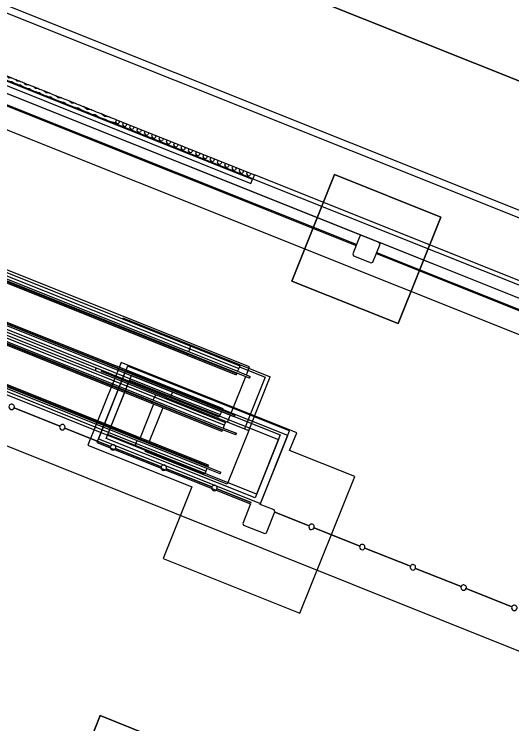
# Model space of a CAD drawing. Extents: x 468143 to 491361, y 1438528 to 1468730.
# Drawn here: x 488966.4 to 489012, y 1467133.7 to 1467198.8 of the extents above; entities that cross this region are included whole.
import ezdxf

# ---------------------------------------------------------------- set-up
doc = ezdxf.new("R2010")
doc.units = 0
doc.layers.add('Default', color=7, linetype='Continuous')
doc.layers.add('Xreference_dp', color=7, linetype='Continuous')

# ---------------------------------------------------------------- blocks, each defined once
blk = doc.blocks.new('FP_51-1_GROUND LEVEL PLAN')
at = {"layer": 'Default'}
for p, q in [((10768.99, 63.27), (10768.99, 60.77)), ((10773.32, 63.27), (10773.32, 60.77)), ((10777.64, 63.27), (10777.64, 60.77)), ((10781.97, 63.27), (10781.97, 60.77)), ((10786.3, 63.27), (10786.3, 60.77)), ((10790.63, 63.27), (10790.63, 60.77)), ((10794.96, 63.27), (10794.96, 60.77)), ((10799.28, 63.27), (10799.28, 60.77)), ((10803.61, 63.27), (10803.61, 60.77)), ((10807.94, 63.27), (10807.94, 60.77)), ((10812.26, 63.27), (10812.26, 60.77)), ((10816.59, 63.27), (10816.59, 60.77)), ((10820.91, 63.27), (10820.91, 60.77)), ((10825.24, 63.27), (10825.24, 60.77)), ((10829.56, 63.27), (10829.56, 60.77)), ((10833.88, 63.27), (10833.88, 60.77)), ((10838.21, 63.27), (10838.21, 60.77)), ((10842.53, 63.27), (10842.53, 60.77)), ((10846.85, 63.27), (10846.85, 60.77)), ((10851.17, 63.27), (10851.17, 60.77)), ((10855.49, 63.27), (10855.49, 60.77)), ((10859.8, 63.27), (10859.8, 60.77)), ((10864.12, 63.27), (10864.12, 60.77)), ((10868.44, 63.27), (10868.44, 60.77)), ((10872.75, 63.27), (10872.75, 60.77)), ((10877.06, 63.27), (10877.06, 60.77)), ((10881.37, 63.27), (10881.37, 60.77)), ((10885.69, 63.27), (10885.69, 60.77)), ((10889.99, 63.27), (10889.99, 60.77)), ((10894.3, 63.27), (10894.3, 60.77)), ((10898.61, 63.27), (10898.61, 60.77)), ((10902.91, 63.27), (10902.91, 60.77)), ((10907.22, 63.27), (10907.22, 60.77)), ((10911.52, 63.27), (10911.52, 60.77)), ((10915.82, 63.27), (10915.82, 60.77)), ((10920.12, 63.27), (10920.12, 60.77)), ((10924.41, 63.27), (10924.41, 60.77)), ((10765.29, 60.41), (10766.82, 59.52)), ((10766.82, 59.52), (10768.99, 60.77)), ((10773.32, 60.77), (10775.48, 59.52)), ((10775.48, 59.52), (10777.64, 60.77)), ((10781.97, 60.77), (10784.14, 59.52)), ((10784.14, 59.52), (10786.3, 60.77)), ((10790.63, 60.77), (10792.79, 59.52)), ((10792.79, 59.52), (10794.96, 60.77)), ((10799.28, 60.77), (10801.45, 59.52)), ((10801.45, 59.52), (10803.61, 60.77)), ((10807.94, 60.77), (10810.1, 59.52)), ((10810.1, 59.52), (10812.26, 60.77)), ((10816.59, 60.77), (10818.75, 59.52)), ((10818.75, 59.52), (10820.91, 60.77)), ((10825.24, 60.77), (10827.4, 59.52)), ((10827.4, 59.52), (10829.56, 60.77)), ((10833.88, 60.77), (10836.05, 59.52)), ((10836.05, 59.52), (10838.21, 60.77)), ((10842.53, 60.77), (10844.69, 59.52)), ((10844.69, 59.52), (10846.85, 60.77)), ((10851.17, 60.77), (10853.33, 59.52)), ((10853.33, 59.52), (10855.49, 60.77)), ((10859.8, 60.77), (10861.96, 59.52)), ((10861.96, 59.52), (10864.12, 60.77)), ((10868.44, 60.77), (10870.59, 59.52)), ((10870.59, 59.52), (10872.75, 60.77)), ((10877.06, 60.77), (10879.22, 59.52)), ((10879.22, 59.52), (10881.37, 60.77)), ((10885.69, 60.77), (10887.84, 59.52)), ((10887.84, 59.52), (10889.99, 60.77)), ((10894.3, 60.77), (10896.46, 59.52)), ((10896.46, 59.52), (10898.61, 60.77)), ((10902.91, 60.77), (10905.06, 59.52)), ((10905.06, 59.52), (10907.22, 60.77)), ((10911.52, 60.77), (10913.67, 59.52)), ((10913.67, 59.52), (10915.82, 60.77)), ((10920.12, 60.77), (10922.26, 59.52)), ((10922.26, 59.52), (10924.41, 60.77))]:
    blk.add_line(p, q, dxfattribs=at)
blk = doc.blocks.new('FP_52-1_GROUND LEVEL PLAN')
at = {"layer": 'Default'}
for p, q in [((10531.24, 62.02), (10527.75, 63.27)), ((10534.63, 63.27), (10531.24, 62.02)), ((10544.25, 62.02), (10541.13, 63.27)), ((10547.28, 63.27), (10544.25, 62.02)), ((10555.95, 62.02), (10553.13, 63.27)), ((10558.7, 63.27), (10555.95, 62.02)), ((10566.62, 62.02), (10564.03, 63.27)), ((10569.15, 63.27), (10566.62, 62.02)), ((10576.53, 62.02), (10574.11, 63.27)), ((10578.91, 63.27), (10576.53, 62.02)), ((10585.88, 62.02), (10583.59, 63.27)), ((10588.16, 63.27), (10585.88, 62.02)), ((10594.84, 62.02), (10592.63, 63.27)), ((10597.03, 63.27), (10594.84, 62.02)), ((10603.54, 62.02), (10601.38, 63.27)), ((10605.69, 63.27), (10603.54, 62.02)), ((10612.13, 62.02), (10609.99, 63.27)), ((10614.28, 63.27), (10612.13, 62.02)), ((10620.77, 62.02), (10618.6, 63.27)), ((10622.95, 63.27), (10620.77, 62.02)), ((10629.59, 62.02), (10627.36, 63.27)), ((10631.84, 63.27), (10629.59, 62.02)), ((10638.75, 62.02), (10636.42, 63.27)), ((10641.11, 63.27), (10638.75, 62.02)), ((10648.4, 62.02), (10645.93, 63.27)), ((10650.91, 63.27), (10648.4, 62.02)), ((10658.73, 62.02), (10656.07, 63.27)), ((10661.45, 63.27), (10658.73, 62.02)), ((10670.04, 62.02), (10667.1, 63.27)), ((10673.05, 63.27), (10670.04, 62.02)), ((10682.64, 62.02), (10679.35, 63.27)), ((10686.03, 63.27), (10682.64, 62.02)), ((10696.85, 62.02), (10693.13, 63.27)), ((10700.69, 63.27), (10696.85, 62.02)), ((10712.98, 62.02), (10708.75, 63.27)), ((10717.35, 63.27), (10712.98, 62.02)), ((10731.35, 62.02), (10726.53, 63.27)), ((10736.33, 63.27), (10731.35, 62.02)), ((10752.26, 62.02), (10746.78, 63.27)), ((10757.92, 63.27), (10752.26, 62.02)), ((10537.92, 59.52), (10535.96, 58.77)), ((10539.86, 58.77), (10537.92, 59.52)), ((10550.24, 59.52), (10548.48, 58.77)), ((10551.98, 58.77), (10550.24, 59.52)), ((10561.39, 59.52), (10559.78, 58.77)), ((10562.98, 58.77), (10561.39, 59.52)), ((10571.65, 59.52), (10570.16, 58.77)), ((10573.13, 58.77), (10571.65, 59.52)), ((10581.27, 59.52), (10579.86, 58.77)), ((10582.66, 58.77), (10581.27, 59.52)), ((10590.4, 59.52), (10589.06, 58.77)), ((10591.74, 58.77), (10590.4, 59.52)), ((10599.21, 59.52), (10597.91, 58.77)), ((10600.51, 58.77), (10599.21, 59.52)), ((10607.84, 59.52), (10606.55, 58.77)), ((10609.13, 58.77), (10607.84, 59.52)), ((10616.44, 59.52), (10615.14, 58.77)), ((10617.73, 58.77), (10616.44, 59.52)), ((10625.15, 59.52), (10623.83, 58.77)), ((10626.47, 58.77), (10625.15, 59.52)), ((10634.12, 59.52), (10632.75, 58.77)), ((10635.5, 58.77), (10634.12, 59.52)), ((10643.51, 59.52), (10642.07, 58.77)), ((10644.96, 58.77), (10643.51, 59.52)), ((10653.46, 59.52), (10651.92, 58.77)), ((10655.02, 58.77), (10653.46, 59.52)), ((10664.24, 59.52), (10662.56, 58.77)), ((10665.95, 58.77), (10664.24, 59.52)), ((10676.16, 59.52), (10674.28, 58.77)), ((10678.06, 58.77), (10676.16, 59.52)), ((10689.53, 59.52), (10687.42, 58.77)), ((10691.68, 58.77), (10689.53, 59.52)), ((10704.66, 59.52), (10702.26, 58.77)), ((10707.1, 58.77), (10704.66, 59.52)), ((10721.87, 59.52), (10719.14, 58.77)), ((10724.65, 58.77), (10721.87, 59.52)), ((10741.47, 59.52), (10738.36, 58.77)), ((10744.63, 58.77), (10741.47, 59.52)), ((10763.77, 59.52), (10760.24, 58.77)), ((10765.26, 59.21), (10763.77, 59.52))]:
    blk.add_line(p, q, dxfattribs=at)
blk = doc.blocks.new('Footing-Rectangular - F14-740151-FOUNDATION PLAN_1')
at = {"layer": 'Default'}
for p, q in [((81, 81), (-81, 81)), ((-81, 81), (-81, -81)), ((-81, -81), (-81, 81)), ((-81, 81), (81, 81)), ((81, -81), (81, 81)), ((81, 81), (81, -81)), ((-81, -81), (81, -81)), ((81, -81), (-81, -81))]:
    blk.add_line(p, q, dxfattribs=at)
blk = doc.blocks.new('Footing-Rectangular - F3-182452-FOUNDATION PLAN_1')
at = {"layer": 'Default'}
for p, q in [((63, 63), (-63, 63)), ((-63, 63), (-63, -63)), ((-63, -63), (-63, 63)), ((-63, 63), (63, 63)), ((63, -63), (63, 63)), ((63, 63), (63, -63)), ((-63, -63), (63, -63)), ((63, -63), (-63, -63))]:
    blk.add_line(p, q, dxfattribs=at)

msp = doc.modelspace()

# ---------------------------------------------------------------- linework, layer by layer
at = {"layer": 'Xreference_dp'}
for p, q in [((489117.984, 1467150.525), (488416.392, 1467431.205)), ((488416.392, 1467431.205), (489117.984, 1467150.525)), ((489088.663, 1467150.407), (488412.306, 1467420.992)), ((489063.519, 1467159.748), (488411.325, 1467420.666)), ((488998.266, 1467178.499), (488949.213, 1467198.124)), ((488997.794, 1467177.656), (488948.973, 1467197.187)), ((488871.705, 1467196.824), (489040.048, 1467129.477)), ((488948.942, 1467197.11), (488997.763, 1467177.578)), ((488988.276, 1467183.615), (488957.364, 1467195.981)), ((488957.225, 1467195.633), (488988.136, 1467183.266)), ((488975.81, 1467189.099), (488975.67, 1467188.751)), ((488988.308, 1467183.695), (488975.67, 1467188.751)), ((488975.81, 1467189.099), (488988.447, 1467184.043)), ((488988.014, 1467166.445), (488943.912, 1467184.088)), ((488988.136, 1467183.266), (488988.276, 1467183.615)), ((488988.447, 1467184.043), (488988.308, 1467183.695)), ((488988.308, 1467183.695), (489052.728, 1467157.923)), ((489052.867, 1467158.271), (488988.447, 1467184.043)), ((488953.581, 1467179.671), (488982.528, 1467168.091)), ((488953.614, 1467179.944), (488982.56, 1467168.364)), ((488953.355, 1467179.105), (488982.301, 1467167.525)), ((488953.426, 1467179.2), (488982.373, 1467167.62)), ((488954.281, 1467179.094), (488981.472, 1467168.216)), ((488981.41, 1467168.061), (488954.219, 1467178.939)), ((488998.099, 1467178.426), (488997.449, 1467176.802)), ((488998.262, 1467178.496), (488998.099, 1467178.426)), ((488999.887, 1467177.846), (488998.262, 1467178.496)), ((488999.306, 1467176.059), (488999.956, 1467177.684)), ((488999.956, 1467177.684), (488999.887, 1467177.846)), ((489038.267, 1467162.496), (488999.891, 1467177.849)), ((488997.449, 1467176.802), (488997.519, 1467176.639)), ((488997.519, 1467176.639), (488999.144, 1467175.989)), ((488999.62, 1467176.836), (489037.764, 1467161.576)), ((489037.795, 1467161.653), (488999.651, 1467176.913)), ((488952.103, 1467175.893), (488981.049, 1467164.312)), ((488952.117, 1467176.011), (488981.063, 1467164.43)), ((488999.144, 1467175.989), (488999.306, 1467176.059)), ((488979.292, 1467163.663), (488950.346, 1467175.244)), ((488950.511, 1467175.464), (488979.457, 1467163.883)), ((488980.672, 1467163.644), (488951.726, 1467175.225)), ((488951.891, 1467175.445), (488980.837, 1467163.864)), ((488979.987, 1467164.502), (488952.795, 1467175.38)), ((488952.857, 1467175.535), (488980.049, 1467164.657)), ((488979.066, 1467163.098), (488950.12, 1467174.678)), ((488979.08, 1467163.215), (488950.134, 1467174.796)), ((488978.326, 1467163.573), (488951.134, 1467174.451)), ((488951.196, 1467174.606), (488978.388, 1467163.728)), ((488977.757, 1467159.908), (488948.81, 1467171.488)), ((488977.828, 1467160.003), (488948.881, 1467171.583)), ((488977.569, 1467159.164), (488948.623, 1467170.744)), ((488977.602, 1467159.437), (488948.655, 1467171.017)), ((488976.902, 1467160.014), (488949.711, 1467170.892)), ((488949.772, 1467171.047), (488976.964, 1467160.169)), ((488976.368, 1467170.841), (488976.41, 1467170.948)), ((488976.41, 1467170.948), (488989.907, 1467165.548)), ((488982.803, 1467167.504), (488981.41, 1467168.061)), ((488981.472, 1467168.216), (488982.865, 1467167.659)), ((488982.528, 1467168.091), (488982.425, 1467167.834)), ((488982.56, 1467168.364), (488982.528, 1467168.091)), ((488982.528, 1467168.091), (488987.012, 1467166.297)), ((488982.56, 1467168.364), (488987.111, 1467166.543)), ((488982.373, 1467167.62), (488982.301, 1467167.525)), ((488982.301, 1467167.525), (488986.786, 1467165.731)), ((488982.392, 1467167.668), (488982.373, 1467167.62)), ((488982.373, 1467167.62), (488986.828, 1467165.837)), ((488986.847, 1467165.886), (488982.803, 1467167.504)), ((488982.865, 1467167.659), (488986.909, 1467166.041)), ((488976.233, 1467166.845), (488973.2, 1467159.262)), ((488992.326, 1467160.407), (488976.233, 1467166.845)), ((488973.88, 1467166.115), (488973.965, 1467166.328)), ((488976.651, 1467166.094), (488974.02, 1467159.518)), ((488976.821, 1467166.52), (488974.159, 1467159.866)), ((488974.437, 1467166.015), (488974.479, 1467166.122)), ((488980.416, 1467163.623), (488974.437, 1467166.015)), ((488991.506, 1467160.151), (488976.651, 1467166.094)), ((488991.676, 1467160.577), (488976.821, 1467166.52)), ((488987.012, 1467166.297), (488986.909, 1467166.041)), ((488986.909, 1467166.041), (488988.07, 1467165.576)), ((488987.111, 1467166.543), (488987.012, 1467166.297)), ((488987.077, 1467166.461), (488989.437, 1467165.516)), ((488987.722, 1467165.716), (488988.014, 1467166.445)), ((488975.026, 1467160.237), (488977.192, 1467165.653)), ((488977.192, 1467165.653), (488990.81, 1467160.205)), ((488986.298, 1467162.156), (488987.66, 1467165.561)), ((488986.828, 1467165.837), (488986.786, 1467165.731)), ((488986.847, 1467165.886), (488986.828, 1467165.837)), ((488988.008, 1467165.422), (488986.847, 1467165.886)), ((488989.437, 1467165.516), (488987.54, 1467160.773)), ((488987.933, 1467160.616), (488989.907, 1467165.548)), ((488988.008, 1467165.422), (488988.07, 1467165.576)), ((488974.886, 1467159.889), (488977.022, 1467165.228)), ((488977.022, 1467165.228), (488990.64, 1467159.78)), ((488980.049, 1467164.657), (488981.441, 1467164.099)), ((488981.379, 1467163.945), (488979.987, 1467164.502)), ((488980.939, 1467164.121), (488980.837, 1467163.864)), ((488981.049, 1467164.312), (488981.03, 1467164.264)), ((488981.063, 1467164.43), (488981.049, 1467164.312)), ((488981.049, 1467164.312), (488985.505, 1467162.53)), ((488981.063, 1467164.43), (488985.547, 1467162.636)), ((488981.441, 1467164.099), (488985.486, 1467162.481)), ((488981.111, 1467162.459), (488978.326, 1467163.573)), ((488978.388, 1467163.728), (488981.173, 1467162.613)), ((488979.19, 1467163.407), (488979.292, 1467163.663)), ((488979.292, 1467163.663), (488979.457, 1467163.883)), ((488985.693, 1467161.102), (488979.292, 1467163.663)), ((488979.457, 1467163.883), (488985.792, 1467161.349)), ((488980.416, 1467163.623), (488980.373, 1467163.517)), ((488980.416, 1467163.623), (488987.924, 1467160.62)), ((488980.837, 1467163.864), (488980.672, 1467163.644)), ((488985.222, 1467161.824), (488980.672, 1467163.644)), ((488980.837, 1467163.864), (488985.321, 1467162.07)), ((488985.424, 1467162.327), (488981.379, 1467163.945)), ((488979.215, 1467163.038), (488977.977, 1467159.943)), ((488980.048, 1467162.705), (488978.81, 1467159.61)), ((488979.066, 1467163.098), (488979.08, 1467163.215)), ((488985.467, 1467160.537), (488979.066, 1467163.098)), ((488979.08, 1467163.215), (488979.099, 1467163.264)), ((488985.51, 1467160.643), (488979.08, 1467163.215)), ((488966.45, 1467162.686), (488970.628, 1467161.014)), ((488970.628, 1467161.014), (488966.45, 1467162.686)), ((488985.529, 1467160.691), (488981.111, 1467162.459)), ((488981.173, 1467162.613), (488985.591, 1467160.846)), ((488985.321, 1467162.07), (488985.222, 1467161.824)), ((488985.424, 1467162.327), (488985.321, 1467162.07)), ((488986.584, 1467161.862), (488985.424, 1467162.327)), ((488985.505, 1467162.53), (488985.486, 1467162.481)), ((488985.486, 1467162.481), (488986.646, 1467162.017)), ((488985.547, 1467162.636), (488985.505, 1467162.53)), ((488985.992, 1467161.392), (488986.236, 1467162.002)), ((488986.584, 1467161.862), (488986.646, 1467162.017)), ((488971.092, 1467160.829), (488975.27, 1467159.157)), ((488975.27, 1467159.157), (488971.092, 1467160.829)), ((488985.693, 1467161.102), (488985.591, 1467160.846)), ((488985.591, 1467160.846), (488986.805, 1467160.361)), ((488985.792, 1467161.349), (488985.693, 1467161.102)), ((488988.643, 1467154.789), (488975.026, 1467160.237)), ((488976.964, 1467160.169), (488979.749, 1467159.054)), ((488985.51, 1467160.643), (488985.467, 1467160.537)), ((488985.529, 1467160.691), (488985.51, 1467160.643)), ((488986.743, 1467160.206), (488985.529, 1467160.691)), ((488987.924, 1467160.62), (488985.95, 1467155.687)), ((488986.743, 1467160.206), (488986.805, 1467160.361)), ((488990.81, 1467160.205), (488988.643, 1467154.789)), ((488988.983, 1467153.846), (488991.506, 1467160.151)), ((488989.014, 1467153.923), (488991.676, 1467160.577)), ((488991.676, 1467158.782), (488992.326, 1467160.407)), ((488974.02, 1467159.518), (488988.101, 1467153.884)), ((488974.159, 1467159.866), (488989.014, 1467153.923)), ((488988.504, 1467154.441), (488974.886, 1467159.889)), ((488979.688, 1467158.9), (488976.902, 1467160.014)), ((488977.602, 1467159.437), (488977.704, 1467159.693)), ((488977.738, 1467159.859), (488977.757, 1467159.908)), ((488977.757, 1467159.908), (488977.828, 1467160.003)), ((488984.186, 1467157.335), (488977.757, 1467159.908)), ((488984.229, 1467157.442), (488977.828, 1467160.003)), ((488990.64, 1467159.78), (488988.504, 1467154.441)), ((488973.2, 1467159.262), (488982.716, 1467155.455)), ((488975.734, 1467158.971), (488979.912, 1467157.3)), ((488979.912, 1467157.3), (488975.734, 1467158.971)), ((488977.569, 1467159.164), (488977.602, 1467159.437)), ((488983.904, 1467156.629), (488977.569, 1467159.164)), ((488984.003, 1467156.876), (488977.602, 1467159.437)), ((488978.485, 1467158.797), (488978.443, 1467158.691)), ((488984.105, 1467157.132), (488979.688, 1467158.9)), ((488979.749, 1467159.054), (488984.167, 1467157.287)), ((488985.95, 1467155.687), (488978.443, 1467158.691)), ((488997.634, 1467156.398), (488991.676, 1467158.782)), ((488980.377, 1467157.114), (488984.555, 1467155.443)), ((488984.555, 1467155.443), (488980.377, 1467157.114)), ((488984.003, 1467156.876), (488983.904, 1467156.629)), ((488984.105, 1467157.132), (488984.003, 1467156.876)), ((488985.319, 1467156.647), (488984.105, 1467157.132)), ((488984.186, 1467157.335), (488984.167, 1467157.287)), ((488984.167, 1467157.287), (488985.381, 1467156.802)), ((488984.229, 1467157.442), (488984.186, 1467157.335)), ((488985.319, 1467156.647), (488985.381, 1467156.802)), ((488992.619, 1467143.864), (488997.634, 1467156.398)), ((488982.716, 1467155.455), (488980.085, 1467148.879)), ((488985.019, 1467155.257), (488988.152, 1467154.003)), ((488988.152, 1467154.003), (488985.019, 1467155.257)), ((488988.101, 1467153.884), (488987.389, 1467152.105)), ((488990.26, 1467153.335), (488988.983, 1467153.846)), ((488989.556, 1467151.238), (488990.33, 1467153.172)), ((488990.33, 1467153.172), (488990.26, 1467153.335)), ((488990.319, 1467153.137), (488993.452, 1467151.883)), ((488993.452, 1467151.883), (488990.319, 1467153.137)), ((488987.389, 1467152.105), (488987.459, 1467151.942)), ((488987.459, 1467151.942), (488989.393, 1467151.168)), ((488993.916, 1467151.697), (488998.095, 1467150.026)), ((488998.095, 1467150.026), (488993.916, 1467151.697)), ((488989.393, 1467151.168), (488989.556, 1467151.238)), ((488998.559, 1467149.84), (489002.737, 1467148.169)), ((489002.737, 1467148.169), (488998.559, 1467149.84)), ((488980.085, 1467148.879), (488992.619, 1467143.864)), ((489003.201, 1467147.983), (489007.379, 1467146.312)), ((489007.379, 1467146.312), (489003.201, 1467147.983)), ((489007.844, 1467146.126), (489012.021, 1467144.454)), ((489012.021, 1467144.454), (489007.844, 1467146.126))]:
    msp.add_line(p, q, dxfattribs=at)
msp.add_lwpolyline([(488175.268, 1467102.238), (488809.482, 1466848.513), (488820.718, 1466876.599), (488922.306, 1466835.957), (489050.918, 1467157.435), (488315.116, 1467451.802)], close=True, dxfattribs=at)
msp.add_lwpolyline([(488933.248, 1466863.33), (489049.763, 1467154.57), (489049.763, 1467154.57), (488857.891, 1467231.33)], dxfattribs=at)
for centre, start, end in [((488966.218, 1467162.779), 158.19552, 338.19552), ((488966.218, 1467162.779), 338.19552, 158.19552), ((488970.86, 1467160.922), 158.19552, 338.19552), ((488970.86, 1467160.922), 338.19552, 158.19552), ((488975.502, 1467159.064), 158.19552, 338.19552), ((488975.502, 1467159.064), 338.19552, 158.19552), ((488980.144, 1467157.207), 158.19552, 338.19552), ((488980.144, 1467157.207), 338.19552, 158.19552), ((488984.787, 1467155.35), 338.19552, 158.19552), ((488984.787, 1467155.35), 158.19552, 338.19552), ((488993.684, 1467151.79), 158.19552, 338.19552), ((488993.684, 1467151.79), 338.19552, 158.19552), ((488998.327, 1467149.933), 158.19552, 338.19552), ((488998.327, 1467149.933), 338.19552, 158.19552), ((489002.969, 1467148.076), 158.19552, 338.19552), ((489002.969, 1467148.076), 338.19552, 158.19552), ((489007.611, 1467146.219), 338.19552, 158.19552), ((489007.611, 1467146.219), 158.19552, 338.19552), ((489012.254, 1467144.361), 338.19552, 158.19552), ((489012.254, 1467144.361), 158.19552, 338.19552)]:
    msp.add_arc(centre, 0.25, start, end, dxfattribs=at)
for points in [[(488975.67, 1467188.751), (488975.423, 1467188.85), (488974.94, 1467189.043), (488974.252, 1467189.318), (488973.599, 1467189.579), (488972.772, 1467189.91), (488971.817, 1467190.292), (488970.44, 1467190.843), (488969.266, 1467191.313), (488968.243, 1467191.722), (488967.54, 1467192.003), (488966.997, 1467192.22), (488966.582, 1467192.387), (488966.178, 1467192.548), (488965.69, 1467192.744), (488964.938, 1467193.044), (488964.04, 1467193.403), (488962.991, 1467193.823), (488962.101, 1467194.179), (488961.362, 1467194.475), (488960.785, 1467194.706), (488960.18, 1467194.948), (488959.323, 1467195.291), (488958.347, 1467195.681), (488957.499, 1467196.02), (488957.181, 1467196.148)], [(488957.32, 1467196.496), (488957.638, 1467196.369), (488958.486, 1467196.029), (488959.463, 1467195.639), (488960.319, 1467195.296), (488960.924, 1467195.054), (488961.501, 1467194.823), (488962.24, 1467194.528), (488963.13, 1467194.171), (488964.18, 1467193.752), (488965.078, 1467193.392), (488965.829, 1467193.092), (488966.317, 1467192.897), (488966.721, 1467192.735), (488967.136, 1467192.569), (488967.68, 1467192.351), (488968.383, 1467192.07), (488969.405, 1467191.661), (488970.58, 1467191.191), (488971.956, 1467190.64), (488972.911, 1467190.258), (488973.738, 1467189.928), (488974.391, 1467189.666), (488975.079, 1467189.391), (488975.562, 1467189.198), (488975.81, 1467189.099)]]:
    msp.add_open_spline(points, degree=3, dxfattribs=at)

# ---------------------------------------------------------------- block references
at = {"layer": 'Xreference_dp', "yscale": 0.08333333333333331}
for name, p, xscale, rotation in [('FP_52-1_GROUND LEVEL PLAN', (488140.926, 1467517.425), 0.0833333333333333, -21.804483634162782), ('FP_51-1_GROUND LEVEL PLAN', (488140.926, 1467517.425), 0.0833333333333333, -21.804483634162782), ('Footing-Rectangular - F3-182452-FOUNDATION PLAN_1', (488998.703, 1467177.243), 0.0833333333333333, -21.804483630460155), ('Footing-Rectangular - F14-740151-FOUNDATION PLAN_1', (488978.088, 1467125.713), 0.08333333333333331, 158.19551636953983)]:
    msp.add_blockref(name, p, dxfattribs=dict(at, xscale=xscale, rotation=rotation))

doc.saveas('drawing.dxf')
